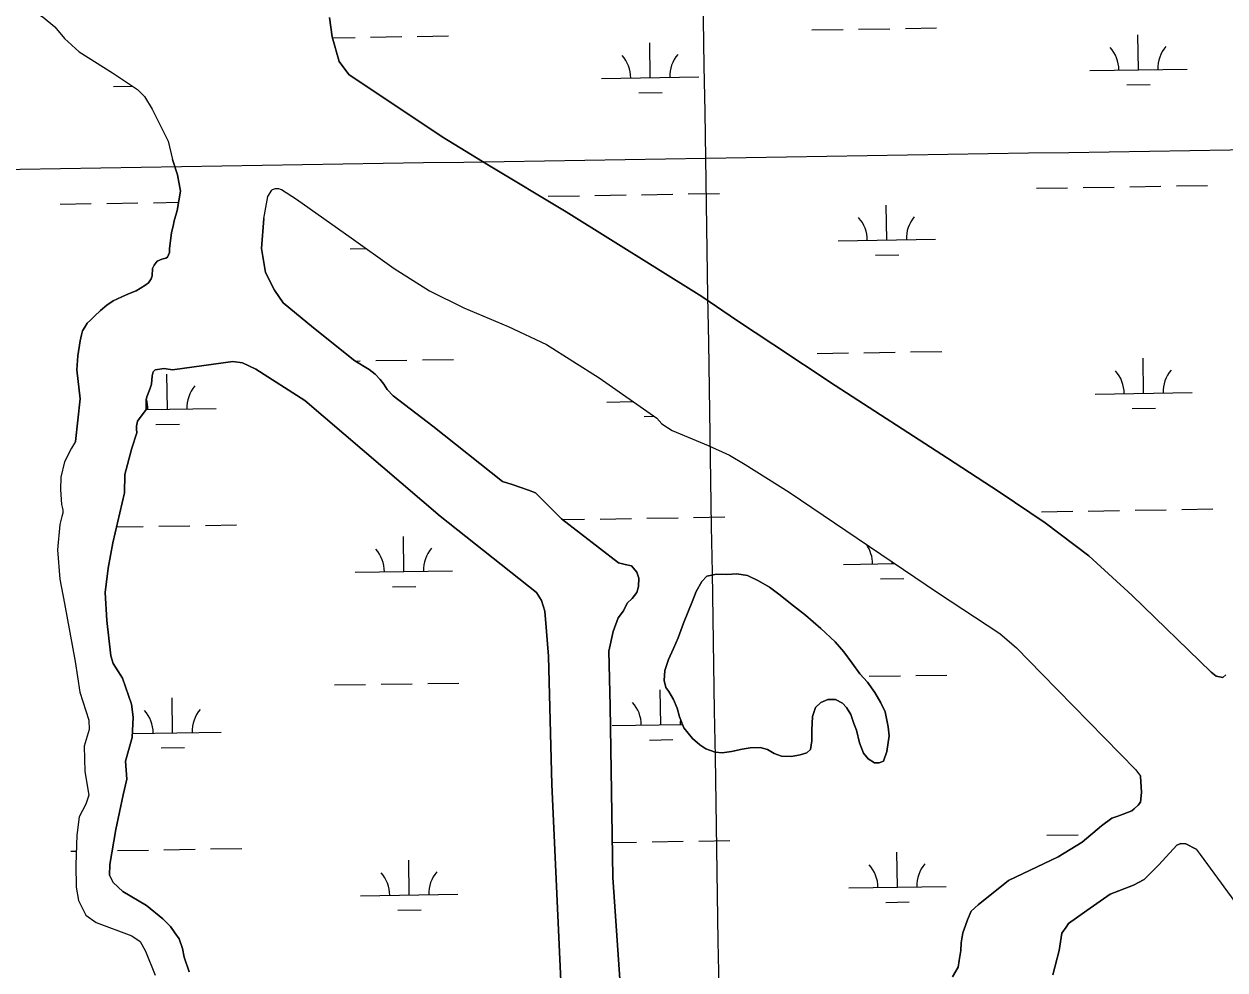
# Model space of a CAD drawing. Extents: x 3855477 to 3893699, y 299188 to 325115.
# Drawn here: x 3864101 to 3865336, y 319017 to 319989 of the extents above; entities that cross this region are included whole.
import ezdxf

# ---------------------------------------------------------------- set-up
doc = ezdxf.new("R2010")
doc.units = 0
for name, color, linetype in [('V-GRID-MAJR', 7, 'Continuous'), ('V-TOPO-SHOR', 7, 'Continuous'), ('V-WETL-SWMP', 7, 'Continuous')]:
    doc.layers.add(name, color=color, linetype=linetype)

msp = doc.modelspace()

# ---------------------------------------------------------------- linework, layer by layer
at = {"layer": 'V-GRID-MAJR'}
for points in [[(3865044.1, 304703.3), (3864995.7, 307731.4), (3864898.7, 313791.5), (3864801.7, 319851.5), (3864753.2, 322883.5)], [(3859493.4, 319767), (3864801.7, 319851.5), (3870110.1, 319936.8), (3875418.4, 320022.9), (3880726.7, 320109.8), (3886035, 320197.4), (3891343.3, 320285.8)]]:
    msp.add_spline(points, degree=3, dxfattribs=at)
at = {"layer": 'V-TOPO-SHOR'}
for points in [[(3863700.5, 320263.1), (3863732.2, 320242.1), (3863747.3, 320232.6), (3863763, 320225.2), (3863775.5, 320216.2), (3863887.9, 320143.6), (3863921.7, 320122), (3863944.6, 320110.9), (3863993.6, 320080.3), (3864046.1, 320042.9), (3864071.7, 320028.2), (3864101.3, 320009.2), (3864120.6, 319996.6), (3864132.6, 319986.6), (3864142.4, 319974.5), (3864157.5, 319960.8), (3864191.8, 319939.2), (3864217.4, 319921.9), (3864224.6, 319915), (3864232.4, 319901.9), (3864248.9, 319868.9), (3864253.5, 319850.1)], [(3864415, 319996), (3864417.5, 319976.1), (3864424.7, 319951), (3864434.8, 319937.5)], [(3864434.8, 319937.5), (3864530.6, 319873.3), (3864578.5, 319844.3), (3864658.2, 319796.3), (3864797.7, 319709.3), (3864834.2, 319684.1), (3864870.6, 319660.4), (3864934.7, 319617.7), (3865050.2, 319542.9), (3865103.4, 319508.6), (3865150.7, 319476.5), (3865195.5, 319442.8), (3865240.2, 319401.8), (3865321.3, 319323)], [(3864153.7, 319560.1), (3864158.6, 319604), (3864155.1, 319633.8), (3864156.3, 319648.4), (3864158.4, 319663.6), (3864160, 319669.8), (3864161.1, 319674), (3864163.2, 319677.7), (3864165.9, 319681.8), (3864169, 319684.9), (3864173.2, 319689.1), (3864179.5, 319694.8), (3864185.8, 319700.5), (3864192.6, 319704.7), (3864201.5, 319708.8), (3864208.3, 319711.9), (3864216.2, 319715), (3864225.1, 319720.7), (3864228.8, 319723.3), (3864231.4, 319727.4), (3864232.5, 319730.6), (3864233, 319737.9), (3864234.6, 319741.5), (3864237.8, 319745.7), (3864242.5, 319747.8), (3864246.7, 319748.8), (3864248.3, 319749.8), (3864250.4, 319754.5), (3864250.4, 319758.7), (3864251.5, 319766.5), (3864252.6, 319774.9), (3864254.2, 319781.7), (3864255.2, 319786.9), (3864258.4, 319797.8), (3864261.7, 319817.7), (3864258.6, 319834.4), (3864253.5, 319850.1)], [(3864347.2, 319789.5), (3864351.5, 319812), (3864355.7, 319818.7), (3864356.3, 319819.3), (3864359.4, 319820.3), (3864362.5, 319820.3), (3864364.1, 319819.7), (3864365.7, 319819.2), (3864380.8, 319809.2), (3864437, 319769.7), (3864481.2, 319738.1), (3864517.6, 319715), (3864553.1, 319697.5), (3864598.4, 319678.5), (3864638, 319660), (3864692.1, 319625.7), (3864751.5, 319584.1), (3864756.7, 319578.4), (3864767.1, 319571.5), (3864804.1, 319556.2), (3864826, 319546.1), (3864842.1, 319536.6), (3864887.4, 319508.2), (3865039.9, 319405), (3865103.9, 319362.9), (3865121.1, 319348.1), (3865147.1, 319321.4), (3865243.7, 319222.6), (3865248.8, 319216)], [(3864347.2, 319789.5), (3864345, 319758.7), (3864349, 319734.1), (3864358.3, 319715.8), (3864367.1, 319702.7), (3864398.4, 319676.9), (3864441, 319643.2), (3864455.6, 319634.3), (3864461.8, 319629.5), (3864467, 319623.8), (3864470.7, 319619), (3864474.3, 319613.8), (3864480.5, 319607), (3864521.1, 319575.9), (3864592.9, 319519.1), (3864602.8, 319515.9), (3864619.5, 319510.1), (3864626.8, 319507.4), (3864653.3, 319480.6), (3864712.1, 319435.4), (3864718.9, 319433.8), (3864725.2, 319432.2), (3864730.9, 319425.9), (3864732.9, 319419.6), (3864732.4, 319411.2), (3864730.8, 319405), (3864726, 319398.7), (3864720.8, 319394), (3864717.1, 319386.2), (3864711.8, 319378.9), (3864706.5, 319364.9), (3864702.2, 319344.5), (3864703.5, 319288.1), (3864706.2, 319112), (3864716.4, 318963)], [(3864253.4, 319633.8), (3864245, 319635.4), (3864235.6, 319633.9), (3864233.5, 319631.8), (3864232.4, 319627.6), (3864231.8, 319619.3), (3864231.3, 319617.2), (3864230.2, 319614), (3864227, 319606.2), (3864226.5, 319603.1), (3864226.5, 319596.8), (3864226.5, 319593.1), (3864217.5, 319581.1), (3864216.4, 319575.9), (3864216.4, 319572.7), (3864216.9, 319569.1), (3864211.6, 319553.4), (3864204.6, 319526.2), (3864204, 319507.4), (3864192.2, 319456.1), (3864187.4, 319430), (3864184.1, 319404.9)], [(3864664.2, 318788.2), (3864653.8, 318983.2), (3864643.5, 319207.4), (3864640, 319339.6), (3864638.1, 319364.7), (3864636.1, 319385.6), (3864633, 319396.6), (3864627.8, 319405), (3864528.5, 319483.4), (3864389.6, 319602.2), (3864339.1, 319634.4), (3864325.5, 319641.2), (3864315.6, 319642.3), (3864253.4, 319633.8)], [(3864153.7, 319560.1), (3864149.5, 319553.4), (3864142.6, 319539.2), (3864138.8, 319523.6), (3864138.2, 319511), (3864139.2, 319495.3), (3864140.8, 319490), (3864140.7, 319486.4), (3864139.7, 319483.2), (3864137.5, 319474.9), (3864135.3, 319448.7), (3864137.8, 319418.8), (3864142.3, 319393.7), (3864153.5, 319333.9), (3864158.1, 319302.5), (3864167.3, 319273.6), (3864167.8, 319264.2), (3864162.5, 319246.9), (3864163.4, 319220.8), (3864167.4, 319196.6), (3864164.3, 319187.2), (3864157.4, 319174.2), (3864155.2, 319155.3), (3864154, 319125), (3864154.4, 319101.9), (3864156.9, 319088.3), (3864164.2, 319073.1), (3864175.1, 319065.7), (3864211.7, 319051.9), (3864220.1, 319046.1), (3864225.8, 319036.1), (3864235.6, 319011.4)], [(3864898.7, 319238.1), (3864889.9, 319236.5), (3864879.6, 319236.6), (3864872, 319239.4), (3864865.3, 319243.4), (3864857.7, 319245.5), (3864847.3, 319245.1), (3864839, 319244), (3864828.2, 319241.6), (3864818.6, 319240.1), (3864811.5, 319240.9), (3864801.9, 319244.2), (3864795.6, 319248.2), (3864788, 319255), (3864779.3, 319265.8), (3864774.6, 319277), (3864772.3, 319286.2), (3864768.7, 319294.9), (3864763.6, 319303.3), (3864760.8, 319307.3), (3864758.9, 319314.5), (3864759.7, 319324.9), (3864763.4, 319336), (3864768.6, 319347.5), (3864773.5, 319358.2), (3864778.7, 319373.4), (3864788.4, 319397.2), (3864792, 319405.9), (3864797.7, 319416.3), (3864802.9, 319421.8), (3864812.9, 319423.8), (3864823.2, 319423.3), (3864833.6, 319424), (3864844.7, 319422.4), (3864855.8, 319417.1), (3864867.4, 319410.3), (3864876.9, 319403.1), (3864891.9, 319391.1), (3864904.2, 319381.8), (3864920.1, 319367.8), (3864934.8, 319354.2), (3864943.5, 319343.8), (3864952.2, 319332.2), (3864960.1, 319321.4), (3864968, 319312.6), (3864975.5, 319302.2), (3864981.8, 319291.4), (3864986.2, 319282.2), (3864989.3, 319266.7), (3864990.4, 319257.5), (3864987.9, 319241.6), (3864984.3, 319231.6), (3864979.9, 319229.7), (3864975.1, 319229.7), (3864968.8, 319234.1), (3864964, 319239.7), (3864959.7, 319250.5), (3864956.6, 319263.3), (3864953.8, 319270.4), (3864950.7, 319279.6), (3864946.4, 319286.8), (3864942.4, 319291.2), (3864935.2, 319294.8), (3864927.3, 319294.9), (3864920.1, 319291.7), (3864914.5, 319286.6), (3864911.6, 319277.4), (3864910.8, 319263.5), (3864910.7, 319252.4), (3864909.5, 319243.6), (3864905.5, 319240), (3864898.7, 319238.1)], [(3864184.1, 319404.9), (3864186, 319376), (3864190, 319339.9), (3864192.6, 319332), (3864201.9, 319316.8), (3864211.2, 319290), (3864213.2, 319276.9), (3864212.1, 319256), (3864205.1, 319231.4), (3864206.6, 319213.1), (3864202.9, 319196.9), (3864195.3, 319161.3), (3864188.9, 319125.2), (3864188.8, 319114.2), (3864192.4, 319106.8), (3864202.3, 319097.4), (3864226.9, 319083.1), (3864243.5, 319069.4), (3864251.4, 319061.5), (3864256, 319055.2), (3864260.2, 319048.9), (3864263.8, 319038.9), (3864265.3, 319030), (3864270.5, 319014.8)], [(3865321.3, 319323), (3865326.5, 319318.8), (3865333.3, 319317.7), (3865336.4, 319320.3)], [(3865055.3, 319009.7), (3865061.1, 319019.7), (3865062.2, 319026.5), (3865063.8, 319036.9), (3865064.4, 319044.8), (3865066, 319055.2), (3865068.7, 319062.6), (3865070.8, 319068.3), (3865074.5, 319077.2), (3865081.9, 319084), (3865112.9, 319109), (3865163.9, 319133.3), (3865188.6, 319148.4), (3865208.6, 319165), (3865219.1, 319172.8), (3865225.4, 319174.9), (3865230.7, 319176.9), (3865239.6, 319180.6), (3865242.2, 319182.6), (3865246.4, 319186.3), (3865248.5, 319189.4), (3865249.6, 319199.4), (3865248.8, 319216)], [(3865305.8, 319141.2), (3865295.4, 319146.7), (3865290.2, 319146.8), (3865286, 319145.2), (3865267.6, 319124.9), (3865252.3, 319109.8), (3865241.3, 319104.1), (3865217.6, 319094.8), (3865193.5, 319078.1), (3865174.5, 319064.6), (3865172.4, 319061), (3865167.7, 319054.7), (3865164.9, 319036.9), (3865158.5, 319011.8)], [(3865305.8, 319141.2), (3865310.1, 319135.6), (3865341.7, 319092), (3865366.6, 319057.4), (3865390.5, 319034.3), (3865411.8, 319019.6), (3865433.1, 319000.1)]]:
    msp.add_lwpolyline(points, dxfattribs=at)
at = {"layer": 'V-WETL-SWMP'}
for p, q in [((3864910.9, 319983.3), (3864942.9, 319983.8)), ((3864958.9, 319984.1), (3864990.9, 319984.6)), ((3865006.9, 319984.9), (3865038.9, 319985.4)), ((3864417.8, 319975.3), (3864441.1, 319975.6)), ((3864457.1, 319975.9), (3864489.1, 319976.4)), ((3864505.1, 319976.7), (3864537.1, 319977.2)), ((3864744.6, 319934.2), (3864744.1, 319970.2)), ((3865246.5, 319942.3), (3865245.9, 319978.3)), ((3864694.6, 319933.3), (3864794.6, 319935)), ((3865196.5, 319941.5), (3865296.5, 319943.1)), ((3864192.8, 319925.2), (3864212, 319925.5)), ((3864732.9, 319918.5), (3864756.9, 319918.9)), ((3865234.7, 319926.7), (3865258.7, 319927.1)), ((3865141.6, 319820.5), (3865173.6, 319821.1)), ((3865189.6, 319821.3), (3865221.6, 319821.8)), ((3865237.6, 319822.1), (3865269.6, 319822.6)), ((3865285.6, 319822.9), (3865317.6, 319823.4)), ((3864639.8, 319812.4), (3864671.8, 319812.9)), ((3864687.8, 319813.1), (3864719.8, 319813.7)), ((3864735.8, 319813.9), (3864767.7, 319814.4)), ((3864783.7, 319814.7), (3864815.7, 319815.2)), ((3864137.9, 319804.2), (3864169.9, 319804.7)), ((3864185.9, 319805), (3864217.9, 319805.5)), ((3864233.9, 319805.7), (3864259.8, 319806.2)), ((3864987.9, 319767.3), (3864987.3, 319803.3)), ((3864436, 319758.3), (3864452.6, 319758.6)), ((3864937.9, 319766.5), (3865037.9, 319768.1)), ((3864976.1, 319751.7), (3865000.1, 319752)), ((3864916.3, 319650.7), (3864948.3, 319651.2)), ((3864964.3, 319651.5), (3864996.3, 319652)), ((3865012.3, 319652.2), (3865044.3, 319652.8)), ((3864441.5, 319642.9), (3864446.5, 319643)), ((3864462.5, 319643.3), (3864494.5, 319643.8)), ((3864510.5, 319644.1), (3864542.5, 319644.6)), ((3865251.9, 319609.7), (3865251.3, 319645.7)), ((3864248.2, 319593.3), (3864247.6, 319629.3)), ((3865201.9, 319608.9), (3865301.9, 319610.5)), ((3864700.1, 319600.7), (3864727.2, 319601.2)), ((3864226.4, 319593), (3864298.2, 319594.2)), ((3864738.3, 319585.9), (3864748.7, 319586.1)), ((3865240.2, 319594.1), (3865264.1, 319594.5)), ((3864236.5, 319577.7), (3864260.5, 319578.1)), ((3865147, 319487.9), (3865179, 319488.4)), ((3865195, 319488.7), (3865227, 319489.2)), ((3865243, 319489.5), (3865275, 319490)), ((3865291, 319490.3), (3865323, 319490.8)), ((3864287.3, 319473.9), (3864319.3, 319474.4)), ((3864654.3, 319479.9), (3864677.2, 319480.3)), ((3864693.2, 319480.5), (3864725.2, 319481)), ((3864741.2, 319481.3), (3864773.2, 319481.8)), ((3864789.2, 319482.1), (3864821.2, 319482.6)), ((3864196, 319472.4), (3864223.3, 319472.9)), ((3864239.3, 319473.1), (3864271.3, 319473.6)), ((3864491.4, 319426.5), (3864490.9, 319462.5)), ((3864441.4, 319425.7), (3864541.4, 319427.3)), ((3864943.3, 319433.8), (3864996, 319434.7)), ((3864993.3, 319434.7), (3864993.2, 319436.6)), ((3864981.5, 319419), (3865005.5, 319419.4)), ((3864479.7, 319410.9), (3864503.7, 319411.2)), ((3864969.8, 319318.8), (3865001.8, 319319.3)), ((3865017.7, 319319.6), (3865049.7, 319320.1)), ((3864419.9, 319309.9), (3864451.9, 319310.4)), ((3864467.9, 319310.6), (3864499.9, 319311.2)), ((3864515.9, 319311.4), (3864547.9, 319311.9)), ((3864755.5, 319268.9), (3864754.9, 319304.9)), ((3864253.6, 319260.7), (3864253, 319296.7)), ((3864705.5, 319268.1), (3864777.9, 319269.3)), ((3864212.3, 319260), (3864303.6, 319261.5)), ((3864743.7, 319253.3), (3864767.7, 319253.7)), ((3864241.9, 319245.1), (3864265.9, 319245.5)), ((3865152.4, 319155.3), (3865184.4, 319155.8)), ((3864244.7, 319140.5), (3864276.7, 319141)), ((3864292.7, 319141.3), (3864324.7, 319141.8)), ((3864705.7, 319148), (3864730.6, 319148.4)), ((3864746.6, 319148.7), (3864778.6, 319149.2)), ((3864794.6, 319149.4), (3864826.6, 319150)), ((3864148.8, 319138.9), (3864154.5, 319139)), ((3864196.8, 319139.7), (3864228.8, 319140.2)), ((3864496.9, 319093.8), (3864496.3, 319129.8)), ((3864998.7, 319102), (3864998.1, 319138)), ((3864446.9, 319093), (3864546.9, 319094.7)), ((3864948.7, 319101.2), (3865048.7, 319102.8)), ((3864987, 319086.4), (3865010.9, 319086.8)), ((3864485.1, 319078.2), (3864509.1, 319078.6))]:
    msp.add_line(p, q, dxfattribs=at)
for points in [[(3864120.6, 319996.6), (3864132.6, 319986.6), (3864142.4, 319974.5), (3864157.5, 319960.8), (3864191.8, 319939.2), (3864217.4, 319921.9), (3864224.6, 319915), (3864232.4, 319901.9), (3864248.9, 319868.9), (3864253.5, 319850.1), (3864258.6, 319834.4), (3864261.7, 319817.7), (3864258.4, 319797.8), (3864255.2, 319786.9), (3864254.2, 319781.7), (3864252.6, 319774.9), (3864251.5, 319766.5), (3864250.4, 319758.7), (3864250.4, 319754.5), (3864248.3, 319749.8)], [(3865336.4, 319320.3), (3865333.3, 319317.7), (3865326.5, 319318.8), (3865321.3, 319323), (3865240.2, 319401.8), (3865195.5, 319442.8), (3865150.7, 319476.5), (3865103.4, 319508.6), (3865050.2, 319542.9), (3864934.7, 319617.7), (3864870.6, 319660.4), (3864834.2, 319684.1), (3864797.7, 319709.3), (3864658.2, 319796.3), (3864578.5, 319844.3), (3864530.6, 319873.3), (3864434.8, 319937.5), (3864424.7, 319951), (3864417.5, 319976.1), (3864415, 319996)], [(3864716.4, 318963), (3864706.2, 319112), (3864703.5, 319288.1), (3864702.2, 319344.5), (3864706.5, 319364.9), (3864711.8, 319378.9), (3864717.1, 319386.2), (3864720.8, 319394), (3864726, 319398.7), (3864730.8, 319405), (3864732.4, 319411.2), (3864732.9, 319419.6), (3864730.9, 319425.9), (3864725.2, 319432.2), (3864718.9, 319433.8), (3864712.1, 319435.4), (3864653.3, 319480.6), (3864626.8, 319507.4), (3864619.5, 319510.1), (3864602.8, 319515.9), (3864592.9, 319519.1), (3864521.1, 319575.9), (3864480.5, 319607), (3864474.3, 319613.8), (3864470.7, 319619), (3864467, 319623.8), (3864461.8, 319629.5), (3864455.6, 319634.3), (3864441, 319643.2), (3864398.3, 319676.9), (3864367.1, 319702.7), (3864358.3, 319715.8), (3864349, 319734.1), (3864345, 319758.7), (3864347.2, 319789.5), (3864351.5, 319812), (3864355.7, 319818.7), (3864356.3, 319819.3), (3864359.4, 319820.3), (3864362.5, 319820.3), (3864364.1, 319819.7), (3864365.7, 319819.2), (3864380.8, 319809.2), (3864437, 319769.7), (3864481.2, 319738.1), (3864517.6, 319715), (3864553.1, 319697.5), (3864598.4, 319678.5), (3864638, 319660), (3864692.1, 319625.7), (3864751.5, 319584.1), (3864756.7, 319578.4), (3864767.1, 319571.5), (3864804.1, 319556.2), (3864826, 319546.1), (3864842.1, 319536.6), (3864887.4, 319508.2), (3865039.9, 319405), (3865103.9, 319362.9), (3865121.1, 319348.1), (3865147.1, 319321.4), (3865243.7, 319222.6), (3865248.8, 319216), (3865249.6, 319199.4), (3865248.5, 319189.4), (3865246.4, 319186.3), (3865242.2, 319182.6), (3865239.6, 319180.6), (3865230.7, 319176.9), (3865225.4, 319174.9), (3865219.1, 319172.8), (3865208.6, 319165), (3865188.6, 319148.4), (3865163.9, 319133.3), (3865112.9, 319109), (3865081.9, 319084), (3865074.5, 319077.2), (3865070.8, 319068.3), (3865068.7, 319062.6), (3865066, 319055.2), (3865064.4, 319044.8), (3865063.8, 319036.9), (3865062.2, 319026.5), (3865061.1, 319019.7), (3865055.3, 319009.7)], [(3864248.3, 319749.8), (3864246.7, 319748.8), (3864242.5, 319747.8), (3864237.8, 319745.7), (3864234.6, 319741.5), (3864233, 319737.9), (3864232.5, 319730.6), (3864231.4, 319727.4), (3864228.8, 319723.3), (3864225.1, 319720.7), (3864216.2, 319715), (3864208.3, 319711.9), (3864201.5, 319708.8), (3864192.6, 319704.7), (3864185.8, 319700.5), (3864179.5, 319694.8), (3864173.2, 319689.1), (3864169, 319684.9), (3864165.9, 319681.8), (3864163.2, 319677.7), (3864161.1, 319674), (3864160, 319669.8), (3864158.4, 319663.6), (3864156.3, 319648.4), (3864155.1, 319633.8), (3864158.6, 319604), (3864153.7, 319560.1), (3864149.5, 319553.4), (3864142.6, 319539.2), (3864138.8, 319523.6), (3864138.2, 319511), (3864139.2, 319495.3), (3864140.8, 319490), (3864140.7, 319486.4), (3864139.7, 319483.2), (3864137.5, 319474.9), (3864135.3, 319448.7), (3864137.8, 319418.8), (3864142.3, 319393.7), (3864153.5, 319333.9), (3864158.1, 319302.5), (3864167.3, 319273.6), (3864167.8, 319264.2), (3864162.5, 319246.9), (3864163.4, 319220.8), (3864167.4, 319196.6), (3864164.3, 319187.2), (3864157.4, 319174.2), (3864155.2, 319155.3), (3864154, 319125), (3864154.4, 319101.9), (3864156.9, 319088.3), (3864164.2, 319073.1), (3864175.1, 319065.7), (3864211.7, 319051.9), (3864220.1, 319046.1), (3864225.8, 319036.1), (3864235.6, 319011.4)], [(3864270.5, 319014.8), (3864265.3, 319030), (3864263.8, 319038.9), (3864260.2, 319048.9), (3864256, 319055.2), (3864251.4, 319061.5), (3864243.5, 319069.4), (3864226.9, 319083.1), (3864202.3, 319097.4), (3864192.4, 319106.8), (3864188.8, 319114.2), (3864188.9, 319125.2), (3864195.3, 319161.3), (3864202.9, 319196.9), (3864206.6, 319213.1), (3864205.1, 319231.4), (3864212.1, 319256), (3864213.2, 319276.9), (3864211.2, 319290), (3864201.9, 319316.8), (3864192.6, 319332), (3864190, 319339.9), (3864186, 319376), (3864184.1, 319404.9), (3864187.4, 319430), (3864192.2, 319456.1), (3864204, 319507.4), (3864204.6, 319526.2), (3864211.6, 319553.4), (3864216.9, 319569.1), (3864216.4, 319572.7), (3864216.4, 319575.9), (3864217.5, 319581.1), (3864226.5, 319593.1), (3864226.5, 319596.8), (3864226.5, 319603.1), (3864227.1, 319606.2), (3864230.2, 319614), (3864231.3, 319617.2), (3864231.8, 319619.3), (3864232.4, 319627.6), (3864233.5, 319631.8), (3864235.6, 319633.9), (3864245, 319635.4), (3864253.4, 319633.8), (3864315.6, 319642.3), (3864325.5, 319641.2), (3864339.1, 319634.4), (3864389.6, 319602.2), (3864528.5, 319483.4), (3864627.8, 319405), (3864633, 319396.6), (3864636.1, 319385.6), (3864638.1, 319364.7)], [(3864638.1, 319364.7), (3864640, 319339.6), (3864643.5, 319207.4), (3864653.8, 318983.2)], [(3865158.5, 319011.8), (3865164.9, 319036.9), (3865167.7, 319054.7), (3865172.4, 319061), (3865174.5, 319064.6), (3865193.5, 319078.1), (3865217.6, 319094.8), (3865241.3, 319104.1), (3865252.3, 319109.8), (3865267.6, 319124.9), (3865286, 319145.2), (3865290.2, 319146.8), (3865295.4, 319146.7), (3865305.8, 319141.2), (3865310.1, 319135.6), (3865341.7, 319092), (3865366.6, 319057.4), (3865390.5, 319034.3), (3865411.8, 319019.6), (3865433.1, 319000.1)]]:
    msp.add_lwpolyline(points, dxfattribs=at)
msp.add_lwpolyline([(3864898.7, 319238.1), (3864905.5, 319240), (3864909.5, 319243.6), (3864910.7, 319252.3), (3864910.8, 319263.5), (3864911.6, 319277.4), (3864914.5, 319286.6), (3864920.1, 319291.7), (3864927.3, 319294.9), (3864935.2, 319294.8), (3864942.4, 319291.2), (3864946.4, 319286.8), (3864950.7, 319279.6), (3864953.8, 319270.4), (3864956.6, 319263.3), (3864959.7, 319250.5), (3864964, 319239.7), (3864968.8, 319234.1), (3864975.1, 319229.7), (3864979.9, 319229.7), (3864984.3, 319231.6), (3864987.9, 319241.6), (3864990.4, 319257.5), (3864989.3, 319266.7), (3864986.2, 319282.2), (3864981.8, 319291.4), (3864975.5, 319302.2), (3864968, 319312.6), (3864960.1, 319321.4), (3864952.2, 319332.2), (3864943.5, 319343.8), (3864934.8, 319354.2), (3864920.1, 319367.8), (3864904.2, 319381.8), (3864891.9, 319391.1), (3864876.9, 319403.1), (3864867.4, 319410.3), (3864855.8, 319417.1), (3864844.7, 319422.4), (3864833.6, 319424), (3864823.2, 319423.3), (3864812.9, 319423.8), (3864802.9, 319421.8), (3864797.7, 319416.3), (3864792, 319405.9), (3864788.4, 319397.2), (3864778.7, 319373.4), (3864773.5, 319358.2), (3864768.6, 319347.5), (3864763.4, 319336), (3864759.7, 319324.9), (3864758.9, 319314.5), (3864760.8, 319307.3), (3864763.6, 319303.3), (3864768.7, 319294.9), (3864772.3, 319286.2), (3864774.6, 319277), (3864779.3, 319265.8), (3864788, 319255), (3864795.6, 319248.2), (3864801.9, 319244.2), (3864811.5, 319240.9), (3864818.6, 319240.1), (3864828.2, 319241.6), (3864839, 319244), (3864847.3, 319245.1), (3864857.7, 319245.5), (3864865.3, 319243.4), (3864872, 319239.4), (3864879.6, 319236.6), (3864889.9, 319236.5)], close=True, dxfattribs=at)
for centre, start, end in [((3864689.4, 319933.7), 0.1615, 41.7052), ((3864799.9, 319935.5), 140.1615, 181.7052), ((3865191.2, 319941.9), 0.1615, 41.7052), ((3865301.7, 319943.7), 140.1615, 181.7052), ((3864932.6, 319766.9), 0.1615, 41.7052), ((3865043.1, 319768.7), 140.1615, 181.7052), ((3865196.7, 319609.3), 0.1615, 41.7052), ((3865307.1, 319611.1), 140.1615, 181.7052), ((3864303.4, 319594.7), 140.1615, 181.7052), ((3864193, 319592.9), 0.1615, 17.4868), ((3864436.2, 319426.1), 0.1615, 41.7052), ((3864546.7, 319427.9), 140.1615, 181.7052), ((3864938, 319434.2), 0.1615, 34.7758), ((3864700.2, 319268.5), 0.1615, 41.7052), ((3864198.4, 319260.3), 0.1615, 41.7052), ((3864308.9, 319262.1), 140.1615, 181.7052), ((3864810.7, 319270.3), 173.2249, 181.7052), ((3864441.6, 319093.4), 0.1615, 41.7052), ((3864552.1, 319095.2), 140.1615, 181.7052), ((3864943.5, 319101.6), 0.1615, 41.7052), ((3865053.9, 319103.4), 140.1615, 181.7052)]:
    msp.add_arc(centre, 35.2, start, end, dxfattribs=at)

doc.saveas('drawing.dxf')
